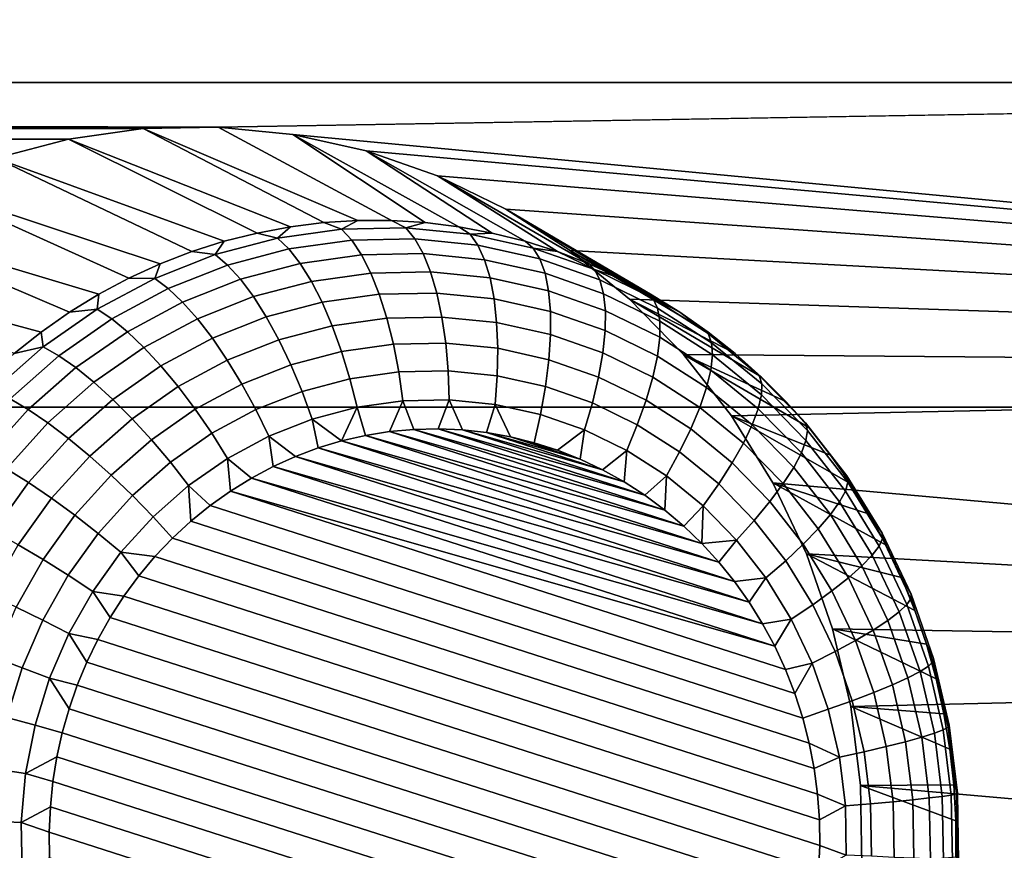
# Model space of a CAD drawing. Header units: metres. Extents: x -22 to 239, y -22 to 22.
# Tile 266 of 325: x 230.71 to 232.11, y -2.74 to -1.56. Entities that reach past the tile are written whole.
import ezdxf

# ---------------------------------------------------------------- set-up
doc = ezdxf.new("R2010")
doc.units = ezdxf.units.M
doc.layers.add('solid_10_151_033_XXX', color=7, linetype='CONTINUOUS')

msp = doc.modelspace()

# ---------------------------------------------------------------- linework, layer by layer
at = {"layer": 'solid_10_151_033_XXX'}
for points in [[(226.480881, -1.05575, 230.46579), (226.400345, -2.108289, 230.436478), (238.542007, -2.108287, 197.07753), (238.622543, -1.055749, 197.106842)], [(234.760025, -1.236431, 192.295547), (234.720657, -1.648203, 192.281219), (208.119156, -1.648207, 182.599075), (208.079788, -1.236435, 182.584747)], [(230.994049, -1.711634, 190.92485), (208.119156, -1.648207, 182.599075), (234.720657, -1.648203, 192.281219)], [(230.994049, -1.711634, 190.92485), (211.845764, -1.711634, 183.955444), (208.119156, -1.648207, 182.599075)], [(231.099991, -1.722207, 190.963409), (230.994049, -1.711634, 190.92485), (234.720657, -1.648203, 192.281219), (234.670013, -2.058937, 192.262787)], [(230.887863, -1.713746, 190.8862), (211.95195, -1.713746, 183.994095), (211.845764, -1.711634, 183.955444)], [(230.994049, -1.711634, 190.92485), (230.887863, -1.713746, 190.8862), (211.845764, -1.711634, 183.955444)], [(230.782318, -1.728531, 190.847794), (212.05748, -1.728531, 184.032501), (211.95195, -1.713746, 183.994095)], [(230.887863, -1.713746, 190.8862), (230.782318, -1.728531, 190.847794), (211.95195, -1.713746, 183.994095)], [(231.144104, -1.846879, 190.179108), (231.096512, -1.852797, 190.161789), (230.782318, -1.728531, 190.847794), (230.887863, -1.713746, 190.8862)], [(231.239822, -1.843915, 190.213943), (231.191925, -1.843915, 190.196503), (230.887863, -1.713746, 190.8862), (230.994049, -1.711634, 190.92485)], [(231.191925, -1.843915, 190.196503), (231.144104, -1.846879, 190.179108), (230.887863, -1.713746, 190.8862)], [(231.239822, -1.843915, 190.213943), (230.994049, -1.711634, 190.92485), (231.099991, -1.722207, 190.963409), (231.287643, -1.846879, 190.231354)], [(230.782318, -1.728531, 190.847794), (230.679214, -1.755741, 190.810257), (212.05748, -1.728531, 184.032501)], [(231.049347, -1.86165, 190.144608), (231.002731, -1.873406, 190.127655), (230.679214, -1.755741, 190.810257), (230.782318, -1.728531, 190.847794)], [(231.096512, -1.852797, 190.161789), (231.049347, -1.86165, 190.144608), (230.782318, -1.728531, 190.847794)], [(231.204041, -1.74531, 191.001282), (231.099991, -1.722207, 190.963409), (234.670013, -2.058937, 192.262787)], [(231.335236, -1.852797, 190.248672), (231.099991, -1.722207, 190.963409), (231.204041, -1.74531, 191.001282), (231.382401, -1.86165, 190.265839)], [(231.335236, -1.852797, 190.248672), (231.287643, -1.846879, 190.231354), (231.099991, -1.722207, 190.963409)], [(230.956833, -1.888027, 190.110947), (230.911819, -1.905463, 190.094559), (230.579468, -1.795124, 190.773956), (230.679214, -1.755741, 190.810257)], [(231.002731, -1.873406, 190.127655), (230.956833, -1.888027, 190.110947), (230.679214, -1.755741, 190.810257)], [(231.305008, -1.780667, 191.038025), (231.204041, -1.74531, 191.001282), (234.670013, -2.058937, 192.262787)], [(231.474915, -1.888027, 190.299515), (231.429016, -1.873406, 190.282806), (231.204041, -1.74531, 191.001282), (231.305008, -1.780667, 191.038025)], [(231.429016, -1.873406, 190.282806), (231.382401, -1.86165, 190.265839), (231.204041, -1.74531, 191.001282)], [(231.401733, -1.827884, 191.073242), (231.305008, -1.780667, 191.038025), (234.670013, -2.058937, 192.262787)], [(231.563919, -1.925654, 190.331909), (231.519928, -1.905463, 190.315887), (231.305008, -1.780667, 191.038025), (231.401733, -1.827884, 191.073242)], [(231.519928, -1.905463, 190.315887), (231.474915, -1.888027, 190.299515), (231.305008, -1.780667, 191.038025)], [(230.867828, -1.925654, 190.078552), (230.825027, -1.948534, 190.062973), (230.484573, -1.846108, 190.73941), (230.579468, -1.795124, 190.773956)], [(230.911819, -1.905463, 190.094559), (230.867828, -1.925654, 190.078552), (230.579468, -1.795124, 190.773956)], [(231.492691, -1.886213, 191.106339), (231.401733, -1.827884, 191.073242), (234.670013, -2.058937, 192.262787)], [(231.648209, -1.974023, 190.362579), (231.60672, -1.948534, 190.347488), (231.401733, -1.827884, 191.073242), (231.492691, -1.886213, 191.106339)], [(231.60672, -1.948534, 190.347488), (231.563919, -1.925654, 190.331909), (231.401733, -1.827884, 191.073242)], [(230.783539, -1.974023, 190.047867), (230.743515, -2.002036, 190.03331), (230.395615, -1.908083, 190.707047), (230.484573, -1.846108, 190.73941)], [(230.825027, -1.948534, 190.062973), (230.783539, -1.974023, 190.047867), (230.484573, -1.846108, 190.73941)], [(231.07843, -1.868771, 190.111984), (231.049347, -1.86165, 190.144608), (231.096512, -1.852797, 190.161789)], [(231.16893, -1.856091, 190.144928), (231.07843, -1.868771, 190.111984), (231.096512, -1.852797, 190.161789), (231.144104, -1.846879, 190.179108)], [(231.16893, -1.856091, 190.144928), (231.144104, -1.846879, 190.179108), (231.191925, -1.843915, 190.196503)], [(231.260208, -1.854275, 190.178146), (231.16893, -1.856091, 190.144928), (231.191925, -1.843915, 190.196503), (231.239822, -1.843915, 190.213943)], [(231.272934, -1.869961, 190.141449), (231.183319, -1.871745, 190.108826), (231.16893, -1.856091, 190.144928), (231.260208, -1.854275, 190.178146)], [(231.260208, -1.854275, 190.178146), (231.239822, -1.843915, 190.213943), (231.287643, -1.846879, 190.231354)], [(231.351089, -1.863345, 190.211227), (231.260208, -1.854275, 190.178146), (231.287643, -1.846879, 190.231354), (231.335236, -1.852797, 190.248672)], [(231.362167, -1.878866, 190.17392), (231.272934, -1.869961, 190.141449), (231.260208, -1.854275, 190.178146), (231.351089, -1.863345, 190.211227)], [(231.351089, -1.863345, 190.211227), (231.335236, -1.852797, 190.248672), (231.382401, -1.86165, 190.265839)], [(231.07843, -1.868771, 190.111984), (230.989822, -1.892155, 190.079742), (231.002731, -1.873406, 190.127655), (231.049347, -1.86165, 190.144608)], [(231.094452, -1.884195, 190.076477), (231.007462, -1.907154, 190.044815), (230.989822, -1.892155, 190.079742), (231.07843, -1.868771, 190.111984)], [(231.183319, -1.871745, 190.108826), (231.094452, -1.884195, 190.076477), (231.07843, -1.868771, 190.111984), (231.16893, -1.856091, 190.144928)], [(231.440445, -1.883186, 190.243744), (231.351089, -1.863345, 190.211227), (231.382401, -1.86165, 190.265839), (231.429016, -1.873406, 190.282806)], [(231.449921, -1.898349, 190.205856), (231.362167, -1.878866, 190.17392), (231.351089, -1.863345, 190.211227), (231.440445, -1.883186, 190.243744)], [(230.989822, -1.892155, 190.079742), (230.956833, -1.888027, 190.110947), (231.002731, -1.873406, 190.127655)], [(231.197205, -1.892642, 190.075272), (231.110519, -1.904785, 190.043716), (231.094452, -1.884195, 190.076477), (231.183319, -1.871745, 190.108826)], [(231.284607, -1.890902, 190.107086), (231.197205, -1.892642, 190.075272), (231.183319, -1.871745, 190.108826), (231.272934, -1.869961, 190.141449)], [(231.371643, -1.899588, 190.138763), (231.284607, -1.890902, 190.107086), (231.272934, -1.869961, 190.141449), (231.362167, -1.878866, 190.17392)], [(231.45723, -1.91859, 190.169907), (231.371643, -1.899588, 190.138763), (231.362167, -1.878866, 190.17392), (231.449921, -1.898349, 190.205856)], [(231.440445, -1.883186, 190.243744), (231.429016, -1.873406, 190.282806), (231.474915, -1.888027, 190.299515)], [(230.989822, -1.892155, 190.079742), (230.904251, -1.925948, 190.048584), (230.911819, -1.905463, 190.094559), (230.956833, -1.888027, 190.110947)], [(231.007462, -1.907154, 190.044815), (230.923431, -1.940335, 190.014236), (230.904251, -1.925948, 190.048584), (230.989822, -1.892155, 190.079742)], [(231.110519, -1.904785, 190.043716), (231.025665, -1.927179, 190.012833), (231.007462, -1.907154, 190.044815), (231.094452, -1.884195, 190.076477)], [(231.210297, -1.918374, 190.044922), (231.126328, -1.93014, 190.014343), (231.110519, -1.904785, 190.043716), (231.197205, -1.892642, 190.075272)], [(231.294983, -1.916689, 190.075745), (231.210297, -1.918374, 190.044922), (231.197205, -1.892642, 190.075272), (231.284607, -1.890902, 190.107086)], [(231.379318, -1.925105, 190.10643), (231.294983, -1.916689, 190.075745), (231.284607, -1.890902, 190.107086), (231.371643, -1.899588, 190.138763)], [(231.527161, -1.913551, 190.275314), (231.440445, -1.883186, 190.243744), (231.474915, -1.888027, 190.299515)], [(231.535049, -1.928163, 190.236847), (231.449921, -1.898349, 190.205856), (231.440445, -1.883186, 190.243744), (231.527161, -1.913551, 190.275314)], [(231.527161, -1.913551, 190.275314), (231.474915, -1.888027, 190.299515), (231.519928, -1.905463, 190.315887)], [(231.577148, -1.95517, 191.137085), (231.492691, -1.886213, 191.106339), (234.670013, -2.058937, 192.262787)], [(231.726654, -2.032479, 190.391144), (231.688232, -2.002036, 190.377151), (231.492691, -1.886213, 191.106339), (231.577148, -1.95517, 191.137085)], [(231.688232, -2.002036, 190.377151), (231.648209, -1.974023, 190.362579), (231.492691, -1.886213, 191.106339)], [(230.743515, -2.002036, 190.03331), (230.705093, -2.032479, 190.019318), (230.395615, -1.908083, 190.707047)], [(230.904251, -1.925948, 190.048584), (230.867828, -1.925654, 190.078552), (230.911819, -1.905463, 190.094559)], [(231.025665, -1.927179, 190.012833), (230.94371, -1.959542, 189.983002), (230.923431, -1.940335, 190.014236), (231.007462, -1.907154, 190.044815)], [(231.126328, -1.93014, 190.014343), (231.044113, -1.951838, 189.984421), (231.025665, -1.927179, 190.012833), (231.110519, -1.904785, 190.043716)], [(231.462234, -1.943516, 190.136612), (231.379318, -1.925105, 190.10643), (231.371643, -1.899588, 190.138763), (231.45723, -1.91859, 190.169907)], [(231.540268, -1.94767, 190.200134), (231.45723, -1.91859, 190.169907), (231.449921, -1.898349, 190.205856), (231.535049, -1.928163, 190.236847)], [(231.527161, -1.913551, 190.275314), (231.519928, -1.905463, 190.315887), (231.563919, -1.925654, 190.331909)], [(231.222366, -1.948442, 190.018356), (231.141541, -1.959766, 189.988937), (231.126328, -1.93014, 190.014343), (231.210297, -1.918374, 190.044922)], [(231.303879, -1.946819, 190.048019), (231.222366, -1.948442, 190.018356), (231.210297, -1.918374, 190.044922), (231.294983, -1.916689, 190.075745)], [(231.38504, -1.954919, 190.07756), (231.303879, -1.946819, 190.048019), (231.294983, -1.916689, 190.075745), (231.379318, -1.925105, 190.10643)], [(231.542694, -1.971691, 190.165894), (231.462234, -1.943516, 190.136612), (231.45723, -1.91859, 190.169907), (231.540268, -1.94767, 190.200134)], [(231.610123, -1.954055, 190.305511), (231.527161, -1.913551, 190.275314), (231.563919, -1.925654, 190.331909)], [(231.616516, -1.967934, 190.266495), (231.535049, -1.928163, 190.236847), (231.527161, -1.913551, 190.275314), (231.610123, -1.954055, 190.305511)], [(230.904251, -1.925948, 190.048584), (230.822754, -1.969726, 190.018921), (230.825027, -1.948534, 190.062973), (230.867828, -1.925654, 190.078552)], [(230.923431, -1.940335, 190.014236), (230.843414, -1.98332, 189.985107), (230.822754, -1.969726, 190.018921), (230.904251, -1.925948, 190.048584)], [(231.044113, -1.951838, 189.984421), (230.964691, -1.983194, 189.955521), (230.94371, -1.959542, 189.983002), (231.025665, -1.927179, 190.012833)], [(231.141541, -1.959766, 189.988937), (231.062408, -1.980649, 189.960129), (231.044113, -1.951838, 189.984421), (231.126328, -1.93014, 190.014343)], [(231.464859, -1.97264, 190.106613), (231.38504, -1.954919, 190.07756), (231.379318, -1.925105, 190.10643), (231.462234, -1.943516, 190.136612)], [(231.619736, -1.986461, 190.229065), (231.540268, -1.94767, 190.200134), (231.535049, -1.928163, 190.236847), (231.616516, -1.967934, 190.266495)], [(231.610123, -1.954055, 190.305511), (231.563919, -1.925654, 190.331909), (231.60672, -1.948534, 190.347488)], [(230.822754, -1.969726, 190.018921), (230.783539, -1.974023, 190.047867), (230.825027, -1.948534, 190.062973)], [(230.94371, -1.959542, 189.983002), (230.865662, -2.001468, 189.954605), (230.843414, -1.98332, 189.985107), (230.923431, -1.940335, 190.014236)], [(231.062408, -1.980649, 189.960129), (230.985977, -2.01083, 189.932312), (230.964691, -1.983194, 189.955521), (231.044113, -1.951838, 189.984421)], [(231.23317, -1.982257, 189.996094), (231.155884, -1.993084, 189.967972), (231.141541, -1.959766, 189.988937), (231.222366, -1.948442, 190.018356)], [(231.311096, -1.980705, 190.02446), (231.23317, -1.982257, 189.996094), (231.222366, -1.948442, 190.018356), (231.303879, -1.946819, 190.048019)], [(231.388718, -1.98845, 190.052719), (231.311096, -1.980705, 190.02446), (231.303879, -1.946819, 190.048019), (231.38504, -1.954919, 190.07756)], [(231.542297, -1.999758, 190.134796), (231.464859, -1.97264, 190.106613), (231.462234, -1.943516, 190.136612), (231.542694, -1.971691, 190.165894)], [(231.61969, -2.009275, 190.193924), (231.542694, -1.971691, 190.165894), (231.540268, -1.94767, 190.200134), (231.619736, -1.986461, 190.229065)], [(231.610123, -1.954055, 190.305511), (231.60672, -1.948534, 190.347488), (231.648209, -1.974023, 190.362579)], [(230.964691, -1.983194, 189.955521), (230.889084, -2.023816, 189.927994), (230.865662, -2.001468, 189.954605), (230.94371, -1.959542, 189.983002)], [(231.155884, -1.993084, 189.967972), (231.080215, -2.013053, 189.94043), (231.062408, -1.980649, 189.960129), (231.141541, -1.959766, 189.988937)], [(231.465027, -2.005394, 190.08049), (231.388718, -1.98845, 190.052719), (231.38504, -1.954919, 190.07756), (231.464859, -1.97264, 190.106613)], [(231.653656, -2.033599, 191.164932), (231.577148, -1.95517, 191.137085), (234.670013, -2.058937, 192.262787)], [(231.798203, -2.100231, 190.417175), (231.763351, -2.065248, 190.404495), (231.577148, -1.95517, 191.137085), (231.653656, -2.033599, 191.164932)], [(231.763351, -2.065248, 190.404495), (231.726654, -2.032479, 190.391144), (231.577148, -1.95517, 191.137085)], [(231.688324, -2.004192, 190.333969), (231.610123, -1.954055, 190.305511), (231.648209, -1.974023, 190.362579)], [(231.693298, -2.017161, 190.294434), (231.616516, -1.967934, 190.266495), (231.610123, -1.954055, 190.305511), (231.688324, -2.004192, 190.333969)], [(230.822754, -1.969726, 190.018921), (230.746384, -2.022938, 189.991135), (230.743515, -2.002036, 190.03331), (230.783539, -1.974023, 190.047867)], [(230.843414, -1.98332, 189.985107), (230.768433, -2.035568, 189.957809), (230.746384, -2.022938, 189.991135), (230.822754, -1.969726, 190.018921)], [(231.080215, -2.013053, 189.94043), (231.007126, -2.04191, 189.913834), (230.985977, -2.01083, 189.932312), (231.062408, -1.980649, 189.960129)], [(231.316513, -2.017686, 190.005539), (231.242477, -2.01916, 189.978592), (231.23317, -1.982257, 189.996094), (231.311096, -1.980705, 190.02446)], [(231.390244, -2.025044, 190.032364), (231.316513, -2.017686, 190.005539), (231.311096, -1.980705, 190.02446), (231.388718, -1.98845, 190.052719)], [(231.539062, -2.031324, 190.107437), (231.465027, -2.005394, 190.08049), (231.464859, -1.97264, 190.106613), (231.542297, -1.999758, 190.134796)], [(231.616394, -2.035933, 190.161758), (231.542297, -1.999758, 190.134796), (231.542694, -1.971691, 190.165894), (231.61969, -2.009275, 190.193924)], [(231.694611, -2.034475, 190.256317), (231.619736, -1.986461, 190.229065), (231.616516, -1.967934, 190.266495), (231.693298, -2.017161, 190.294434)], [(231.688324, -2.004192, 190.333969), (231.648209, -1.974023, 190.362579), (231.688232, -2.002036, 190.377151)], [(230.865662, -2.001468, 189.954605), (230.792526, -2.052429, 189.927979), (230.768433, -2.035568, 189.957809), (230.843414, -1.98332, 189.985107)], [(230.985977, -2.01083, 189.932312), (230.913193, -2.049928, 189.905823), (230.889084, -2.023816, 189.927994), (230.964691, -1.983194, 189.955521)], [(231.169052, -2.029446, 189.951859), (231.097183, -2.048415, 189.925705), (231.080215, -2.013053, 189.94043), (231.155884, -1.993084, 189.967972)], [(231.242477, -2.01916, 189.978592), (231.169052, -2.029446, 189.951859), (231.155884, -1.993084, 189.967972), (231.23317, -1.982257, 189.996094)], [(231.462738, -2.04114, 190.058762), (231.390244, -2.025044, 190.032364), (231.388718, -1.98845, 190.052719), (231.465027, -2.005394, 190.08049)], [(231.69223, -2.055797, 190.220322), (231.61969, -2.009275, 190.193924), (231.619736, -1.986461, 190.229065), (231.694611, -2.034475, 190.256317)], [(230.746384, -2.022938, 189.991135), (230.705093, -2.032479, 190.019318), (230.743515, -2.002036, 190.03331)], [(230.889084, -2.023816, 189.927994), (230.818222, -2.073192, 189.902206), (230.792526, -2.052429, 189.927979), (230.865662, -2.001468, 189.954605)], [(231.533081, -2.065772, 190.084351), (231.462738, -2.04114, 190.058762), (231.465027, -2.005394, 190.08049), (231.539062, -2.031324, 190.107437)], [(231.609924, -2.065913, 190.133224), (231.539062, -2.031324, 190.107437), (231.542297, -1.999758, 190.134796), (231.616394, -2.035933, 190.161758)], [(231.688324, -2.004192, 190.333969), (231.688232, -2.002036, 190.377151), (231.726654, -2.032479, 190.391144)], [(231.760742, -2.063329, 190.360321), (231.688324, -2.004192, 190.333969), (231.726654, -2.032479, 190.391144)], [(231.764404, -2.075227, 190.320328), (231.693298, -2.017161, 190.294434), (231.688324, -2.004192, 190.333969), (231.760742, -2.063329, 190.360321)], [(231.007126, -2.04191, 189.913834), (230.937546, -2.079295, 189.888504), (230.913193, -2.049928, 189.905823), (230.985977, -2.01083, 189.932312)], [(231.097183, -2.048415, 189.925705), (231.027756, -2.07583, 189.900436), (231.007126, -2.04191, 189.913834), (231.080215, -2.013053, 189.94043)], [(231.250137, -2.058432, 189.966156), (231.180832, -2.068141, 189.940933), (231.169052, -2.029446, 189.951859), (231.242477, -2.01916, 189.978592)], [(231.320023, -2.057041, 189.991608), (231.250137, -2.058432, 189.966156), (231.242477, -2.01916, 189.978592), (231.316513, -2.017686, 190.005539)], [(231.389618, -2.063986, 190.016937), (231.320023, -2.057041, 189.991608), (231.316513, -2.017686, 190.005539), (231.390244, -2.025044, 190.032364)], [(231.686218, -2.080709, 190.18718), (231.616394, -2.035933, 190.161758), (231.61969, -2.009275, 190.193924), (231.69223, -2.055797, 190.220322)], [(231.763962, -2.09111, 190.281555), (231.694611, -2.034475, 190.256317), (231.693298, -2.017161, 190.294434), (231.764404, -2.075227, 190.320328)], [(230.746384, -2.022938, 189.991135), (230.676086, -2.084916, 189.965546), (230.668396, -2.065248, 190.005966), (230.705093, -2.032479, 190.019318)], [(230.768433, -2.035568, 189.957809), (230.699402, -2.096423, 189.932693), (230.676086, -2.084916, 189.965546), (230.746384, -2.022938, 189.991135)], [(230.792526, -2.052429, 189.927979), (230.725204, -2.111784, 189.903473), (230.699402, -2.096423, 189.932693), (230.768433, -2.035568, 189.957809)], [(230.913193, -2.049928, 189.905823), (230.844986, -2.097451, 189.880997), (230.818222, -2.073192, 189.902206), (230.889084, -2.023816, 189.927994)], [(231.180832, -2.068141, 189.940933), (231.112976, -2.086048, 189.916245), (231.097183, -2.048415, 189.925705), (231.169052, -2.029446, 189.951859)], [(231.458054, -2.07918, 190.04184), (231.389618, -2.063986, 190.016937), (231.390244, -2.025044, 190.032364), (231.462738, -2.04114, 190.058762)], [(231.600388, -2.098631, 190.108856), (231.533081, -2.065772, 190.084351), (231.539062, -2.031324, 190.107437), (231.609924, -2.065913, 190.133224)], [(231.676697, -2.108727, 190.157532), (231.609924, -2.065913, 190.133224), (231.616394, -2.035933, 190.161758), (231.686218, -2.080709, 190.18718)], [(231.721527, -2.120775, 191.189636), (231.653656, -2.033599, 191.164932), (234.670013, -2.058937, 192.262787)], [(231.861862, -2.176364, 190.440353), (231.83107, -2.137312, 190.429138), (231.653656, -2.033599, 191.164932), (231.721527, -2.120775, 191.189636)], [(231.83107, -2.137312, 190.429138), (231.798203, -2.100231, 190.417175), (231.653656, -2.033599, 191.164932)], [(231.75943, -2.11067, 190.244781), (231.69223, -2.055797, 190.220322), (231.694611, -2.034475, 190.256317), (231.763962, -2.09111, 190.281555)], [(231.760742, -2.063329, 190.360321), (231.726654, -2.032479, 190.391144), (231.763351, -2.065248, 190.404495)], [(230.937546, -2.079295, 189.888504), (230.87233, -2.124735, 189.864761), (230.844986, -2.097451, 189.880997), (230.913193, -2.049928, 189.905823)], [(231.027756, -2.07583, 189.900436), (230.961655, -2.111343, 189.876373), (230.937546, -2.079295, 189.888504), (231.007126, -2.04191, 189.913834)], [(231.112976, -2.086048, 189.916245), (231.04744, -2.111926, 189.892395), (231.027756, -2.07583, 189.900436), (231.097183, -2.048415, 189.925705)], [(231.524445, -2.102432, 190.06601), (231.458054, -2.07918, 190.04184), (231.462738, -2.04114, 190.058762), (231.533081, -2.065772, 190.084351)], [(230.818222, -2.073192, 189.902206), (230.752991, -2.1307, 189.878464), (230.725204, -2.111784, 189.903473), (230.792526, -2.052429, 189.927979)], [(231.255981, -2.099306, 189.959061), (231.190948, -2.108416, 189.935394), (231.180832, -2.068141, 189.940933), (231.250137, -2.058432, 189.966156)], [(231.321548, -2.098001, 189.982925), (231.255981, -2.099306, 189.959061), (231.250137, -2.058432, 189.966156), (231.320023, -2.057041, 189.991608)], [(231.386841, -2.104517, 190.006699), (231.321548, -2.098001, 189.982925), (231.320023, -2.057041, 189.991608), (231.389618, -2.063986, 190.016937)], [(231.45105, -2.118773, 190.03006), (231.386841, -2.104517, 190.006699), (231.389618, -2.063986, 190.016937), (231.458054, -2.07918, 190.04184)], [(231.7509, -2.133524, 190.210724), (231.686218, -2.080709, 190.18718), (231.69223, -2.055797, 190.220322), (231.75943, -2.11067, 190.244781)], [(231.77977, -2.215428, 191.210831), (231.721527, -2.120775, 191.189636), (234.670013, -2.058937, 192.262787), (234.608124, -2.468257, 192.240265)], [(231.826477, -2.130723, 190.384247), (231.760742, -2.063329, 190.360321), (231.763351, -2.065248, 190.404495), (231.798203, -2.100231, 190.417175)], [(231.828949, -2.1414, 190.343811), (231.764404, -2.075227, 190.320328), (231.760742, -2.063329, 190.360321), (231.826477, -2.130723, 190.384247)], [(230.844986, -2.097451, 189.880997), (230.782211, -2.152803, 189.858154), (230.752991, -2.1307, 189.878464), (230.818222, -2.073192, 189.902206)], [(231.04744, -2.111926, 189.892395), (230.985046, -2.145449, 189.869675), (230.961655, -2.111343, 189.876373), (231.027756, -2.07583, 189.900436)], [(231.190948, -2.108416, 189.935394), (231.127304, -2.125216, 189.912231), (231.112976, -2.086048, 189.916245), (231.180832, -2.068141, 189.940933)], [(231.587982, -2.133449, 190.089127), (231.524445, -2.102432, 190.06601), (231.533081, -2.065772, 190.084351), (231.600388, -2.098631, 190.108856)], [(231.663818, -2.139303, 190.131943), (231.600388, -2.098631, 190.108856), (231.609924, -2.065913, 190.133224), (231.676697, -2.108727, 190.157532)], [(231.82692, -2.155653, 190.304474), (231.763962, -2.09111, 190.281555), (231.764404, -2.075227, 190.320328), (231.828949, -2.1414, 190.343811)], [(230.961655, -2.111343, 189.876373), (230.899689, -2.154511, 189.853821), (230.87233, -2.124735, 189.864761), (230.937546, -2.079295, 189.888504)], [(231.127304, -2.125216, 189.912231), (231.065811, -2.149495, 189.889847), (231.04744, -2.111926, 189.892395), (231.112976, -2.086048, 189.916245)], [(231.513336, -2.140588, 190.052734), (231.45105, -2.118773, 190.03006), (231.458054, -2.07918, 190.04184), (231.524445, -2.102432, 190.06601)], [(231.738541, -2.159226, 190.180038), (231.676697, -2.108727, 190.157532), (231.686218, -2.080709, 190.18718), (231.7509, -2.133524, 190.210724)], [(231.820435, -2.173205, 190.266983), (231.75943, -2.11067, 190.244781), (231.763962, -2.09111, 190.281555), (231.82692, -2.155653, 190.304474)], [(230.725204, -2.111784, 189.903473), (230.664566, -2.178787, 189.881409), (230.637222, -2.165118, 189.910065), (230.699402, -2.096423, 189.932693)], [(230.87233, -2.124735, 189.864761), (230.812302, -2.177661, 189.842911), (230.782211, -2.152803, 189.858154), (230.844986, -2.097451, 189.880997)], [(231.190948, -2.108416, 189.935394), (231.255981, -2.099306, 189.959061), (231.236893, -2.142963, 189.949066), (231.202805, -2.148398, 189.936646)], [(231.255981, -2.099306, 189.959061), (231.271255, -2.139831, 189.961563), (231.236893, -2.142963, 189.949066)], [(231.255981, -2.099306, 189.959061), (231.321548, -2.098001, 189.982925), (231.305725, -2.139012, 189.974106), (231.271255, -2.139831, 189.961563)], [(231.321548, -2.098001, 189.982925), (231.340179, -2.14051, 189.986649), (231.305725, -2.139012, 189.974106)], [(231.321548, -2.098001, 189.982925), (231.386841, -2.104517, 190.006699), (231.374451, -2.144319, 189.99913), (231.340179, -2.14051, 189.986649)], [(231.386841, -2.104517, 190.006699), (231.408417, -2.150416, 190.01149), (231.374451, -2.144319, 189.99913)], [(231.386841, -2.104517, 190.006699), (231.45105, -2.118773, 190.03006), (231.441956, -2.158781, 190.023697), (231.408417, -2.150416, 190.01149)], [(231.572952, -2.169688, 190.074432), (231.513336, -2.140588, 190.052734), (231.524445, -2.102432, 190.06601), (231.587982, -2.133449, 190.089127)], [(231.647858, -2.171842, 190.110916), (231.587982, -2.133449, 190.089127), (231.600388, -2.098631, 190.108856), (231.663818, -2.139303, 190.131943)], [(231.826477, -2.130723, 190.384247), (231.798203, -2.100231, 190.417175), (231.83107, -2.137312, 190.429138)], [(226.400345, -2.108289, 230.436478), (226.266357, -3.15476, 230.387711), (238.408035, -3.154758, 197.028763), (238.542007, -2.108287, 197.07753)], [(230.752991, -2.1307, 189.878464), (230.694229, -2.195619, 189.857086), (230.664566, -2.178787, 189.881409), (230.725204, -2.111784, 189.903473)], [(230.985046, -2.145449, 189.869675), (230.926559, -2.186198, 189.848389), (230.899689, -2.154511, 189.853821), (230.961655, -2.111343, 189.876373)], [(231.065811, -2.149495, 189.889847), (231.007263, -2.180947, 189.868546), (230.985046, -2.145449, 189.869675), (231.04744, -2.111926, 189.892395)], [(231.190948, -2.108416, 189.935394), (231.169144, -2.156099, 189.924408), (231.127304, -2.125216, 189.912231)], [(231.190948, -2.108416, 189.935394), (231.202805, -2.148398, 189.936646), (231.169144, -2.156099, 189.924408)], [(231.45105, -2.118773, 190.03006), (231.513336, -2.140588, 190.052734), (231.47493, -2.169382, 190.035706), (231.441956, -2.158781, 190.023697)], [(231.722565, -2.187276, 190.15332), (231.663818, -2.139303, 190.131943), (231.676697, -2.108727, 190.157532), (231.738541, -2.159226, 190.180038)], [(231.809616, -2.193713, 190.232086), (231.7509, -2.133524, 190.210724), (231.75943, -2.11067, 190.244781), (231.820435, -2.173205, 190.266983)], [(230.782211, -2.152803, 189.858154), (230.725647, -2.215286, 189.837555), (230.694229, -2.195619, 189.857086), (230.752991, -2.1307, 189.878464)], [(230.899689, -2.154511, 189.853821), (230.842667, -2.204788, 189.833069), (230.812302, -2.177661, 189.842911), (230.87233, -2.124735, 189.864761)], [(231.065811, -2.149495, 189.889847), (231.127304, -2.125216, 189.912231), (231.136032, -2.166033, 189.912354), (231.103592, -2.178163, 189.900543)], [(231.127304, -2.125216, 189.912231), (231.169144, -2.156099, 189.924408), (231.136032, -2.166033, 189.912354)], [(231.62912, -2.205709, 190.094879), (231.572952, -2.169688, 190.074432), (231.587982, -2.133449, 190.089127), (231.647858, -2.171842, 190.110916)], [(231.916794, -2.259847, 190.460342), (231.890472, -2.217255, 190.45076), (231.721527, -2.120775, 191.189636), (231.77977, -2.215428, 191.210831)], [(231.890472, -2.217255, 190.45076), (231.861862, -2.176364, 190.440353), (231.721527, -2.120775, 191.189636)], [(231.794678, -2.216778, 190.20047), (231.738541, -2.159226, 190.180038), (231.7509, -2.133524, 190.210724), (231.809616, -2.193713, 190.232086)], [(231.88472, -2.205527, 190.405457), (231.826477, -2.130723, 190.384247), (231.83107, -2.137312, 190.429138), (231.861862, -2.176364, 190.440353)], [(231.886139, -2.214848, 190.364624), (231.828949, -2.1414, 190.343811), (231.826477, -2.130723, 190.384247), (231.88472, -2.205527, 190.405457)], [(231.007263, -2.180947, 189.868546), (230.952393, -2.219177, 189.848572), (230.926559, -2.186198, 189.848389), (230.985046, -2.145449, 189.869675)], [(231.202805, -2.148398, 189.936646), (231.236893, -2.142963, 189.949066), (231.653946, -2.277041, 190.100861)], [(231.236893, -2.142963, 189.949066), (231.271255, -2.139831, 189.961563), (231.626968, -2.25419, 190.091034)], [(231.236893, -2.142963, 189.949066), (231.626968, -2.25419, 190.091034), (231.653946, -2.277041, 190.100861)], [(231.271255, -2.139831, 189.961563), (231.305725, -2.139012, 189.974106), (231.598694, -2.233198, 190.08075)], [(231.271255, -2.139831, 189.961563), (231.598694, -2.233198, 190.08075), (231.626968, -2.25419, 190.091034)], [(231.305725, -2.139012, 189.974106), (231.569229, -2.214149, 190.070023), (231.598694, -2.233198, 190.08075)], [(231.305725, -2.139012, 189.974106), (231.340179, -2.14051, 189.986649), (231.569229, -2.214149, 190.070023)], [(231.340179, -2.14051, 189.986649), (231.538681, -2.197112, 190.058899), (231.569229, -2.214149, 190.070023)], [(231.340179, -2.14051, 189.986649), (231.374451, -2.144319, 189.99913), (231.538681, -2.197112, 190.058899)], [(231.374451, -2.144319, 189.99913), (231.507202, -2.182172, 190.04744), (231.538681, -2.197112, 190.058899)], [(231.374451, -2.144319, 189.99913), (231.408417, -2.150416, 190.01149), (231.507202, -2.182172, 190.04744)], [(231.513336, -2.140588, 190.052734), (231.507202, -2.182172, 190.04744), (231.47493, -2.169382, 190.035706)], [(231.513336, -2.140588, 190.052734), (231.572952, -2.169688, 190.074432), (231.538681, -2.197112, 190.058899), (231.507202, -2.182172, 190.04744)], [(231.703323, -2.217127, 190.131104), (231.647858, -2.171842, 190.110916), (231.663818, -2.139303, 190.131943), (231.722565, -2.187276, 190.15332)], [(231.882706, -2.227292, 190.324768), (231.82692, -2.155653, 190.304474), (231.828949, -2.1414, 190.343811), (231.886139, -2.214848, 190.364624)], [(230.812302, -2.177661, 189.842911), (230.758224, -2.237406, 189.823227), (230.725647, -2.215286, 189.837555), (230.782211, -2.152803, 189.858154)], [(230.926559, -2.186198, 189.848389), (230.872726, -2.233658, 189.828796), (230.842667, -2.204788, 189.833069), (230.899689, -2.154511, 189.853821)], [(231.007263, -2.180947, 189.868546), (231.065811, -2.149495, 189.889847), (231.071945, -2.192432, 189.889023), (231.041199, -2.2088, 189.877838)], [(231.065811, -2.149495, 189.889847), (231.103592, -2.178163, 189.900543), (231.071945, -2.192432, 189.889023)], [(231.136032, -2.166033, 189.912354), (231.169144, -2.156099, 189.924408), (231.703476, -2.327839, 190.118881)], [(231.169144, -2.156099, 189.924408), (231.202805, -2.148398, 189.936646), (231.679474, -2.301618, 190.110153)], [(231.169144, -2.156099, 189.924408), (231.679474, -2.301618, 190.110153), (231.703476, -2.327839, 190.118881)], [(231.202805, -2.148398, 189.936646), (231.653946, -2.277041, 190.100861), (231.679474, -2.301618, 190.110153)], [(231.408417, -2.150416, 190.01149), (231.47493, -2.169382, 190.035706), (231.507202, -2.182172, 190.04744)], [(231.408417, -2.150416, 190.01149), (231.441956, -2.158781, 190.023697), (231.47493, -2.169382, 190.035706)], [(231.775894, -2.241949, 190.172729), (231.722565, -2.187276, 190.15332), (231.738541, -2.159226, 190.180038), (231.794678, -2.216778, 190.20047)], [(231.874481, -2.242615, 190.286652), (231.820435, -2.173205, 190.266983), (231.82692, -2.155653, 190.304474), (231.882706, -2.227292, 190.324768)], [(231.103592, -2.178163, 189.900543), (231.136032, -2.166033, 189.912354), (231.725876, -2.355607, 190.127045)], [(231.136032, -2.166033, 189.912354), (231.703476, -2.327839, 190.118881), (231.725876, -2.355607, 190.127045)], [(231.572952, -2.169688, 190.074432), (231.569229, -2.214149, 190.070023), (231.538681, -2.197112, 190.058899)], [(231.572952, -2.169688, 190.074432), (231.62912, -2.205709, 190.094879), (231.598694, -2.233198, 190.08075), (231.569229, -2.214149, 190.070023)], [(231.681152, -2.248196, 190.113815), (231.62912, -2.205709, 190.094879), (231.647858, -2.171842, 190.110916), (231.703323, -2.217127, 190.131104)], [(231.861633, -2.26052, 190.251022), (231.809616, -2.193713, 190.232086), (231.820435, -2.173205, 190.266983), (231.874481, -2.242615, 190.286652)], [(230.842667, -2.204788, 189.833069), (230.79129, -2.261544, 189.814377), (230.758224, -2.237406, 189.823227), (230.812302, -2.177661, 189.842911)], [(230.952393, -2.219177, 189.848572), (230.901901, -2.263705, 189.830185), (230.872726, -2.233658, 189.828796), (230.926559, -2.186198, 189.848389)], [(230.952393, -2.219177, 189.848572), (231.007263, -2.180947, 189.868546), (231.011429, -2.227223, 189.867004), (230.982788, -2.247637, 189.856567)], [(231.007263, -2.180947, 189.868546), (231.041199, -2.2088, 189.877838), (231.011429, -2.227223, 189.867004)], [(231.071945, -2.192432, 189.889023), (231.103592, -2.178163, 189.900543), (231.746582, -2.3848, 190.134567)], [(231.103592, -2.178163, 189.900543), (231.725876, -2.355607, 190.127045), (231.746582, -2.3848, 190.134567)], [(231.753662, -2.268735, 190.149429), (231.703323, -2.217127, 190.131104), (231.722565, -2.187276, 190.15332), (231.775894, -2.241949, 190.172729)], [(231.88472, -2.205527, 190.405457), (231.861862, -2.176364, 190.440353), (231.890472, -2.217255, 190.45076)], [(230.725647, -2.215286, 189.837555), (230.676025, -2.284116, 189.819504), (230.64267, -2.267131, 189.838318), (230.694229, -2.195619, 189.857086)], [(231.041199, -2.2088, 189.877838), (231.071945, -2.192432, 189.889023), (231.765518, -2.415337, 190.141464)], [(231.071945, -2.192432, 189.889023), (231.746582, -2.3848, 190.134567), (231.765518, -2.415337, 190.141464)], [(231.844406, -2.280656, 190.218567), (231.794678, -2.216778, 190.20047), (231.809616, -2.193713, 190.232086), (231.861633, -2.26052, 190.251022)], [(230.758224, -2.237406, 189.823227), (230.71077, -2.303218, 189.805954), (230.676025, -2.284116, 189.819504), (230.725647, -2.215286, 189.837555)], [(230.872726, -2.233658, 189.828796), (230.824234, -2.287233, 189.811142), (230.79129, -2.261544, 189.814377), (230.842667, -2.204788, 189.833069)], [(231.011429, -2.227223, 189.867004), (231.041199, -2.2088, 189.877838), (231.782639, -2.44713, 190.14769)], [(231.041199, -2.2088, 189.877838), (231.765518, -2.415337, 190.141464), (231.782639, -2.44713, 190.14769)], [(231.62912, -2.205709, 190.094879), (231.626968, -2.25419, 190.091034), (231.598694, -2.233198, 190.08075)], [(231.62912, -2.205709, 190.094879), (231.681152, -2.248196, 190.113815), (231.653946, -2.277041, 190.100861), (231.626968, -2.25419, 190.091034)], [(231.728394, -2.296615, 190.131012), (231.681152, -2.248196, 190.113815), (231.703323, -2.217127, 190.131104), (231.753662, -2.268735, 190.149429)], [(231.823151, -2.302631, 190.189926), (231.775894, -2.241949, 190.172729), (231.794678, -2.216778, 190.20047), (231.844406, -2.280656, 190.218567)], [(231.827682, -2.316427, 191.228271), (231.77977, -2.215428, 191.210831), (234.608124, -2.468257, 192.240265)], [(231.96225, -2.349553, 190.476883), (231.94075, -2.303997, 190.469055), (231.77977, -2.215428, 191.210831), (231.827682, -2.316427, 191.228271)], [(231.94075, -2.303997, 190.469055), (231.916794, -2.259847, 190.460342), (231.77977, -2.215428, 191.210831)], [(231.930588, -2.305125, 190.342209), (231.882706, -2.227292, 190.324768), (231.886139, -2.214848, 190.364624), (231.935242, -2.294648, 190.382492)], [(231.934723, -2.286799, 190.423645), (231.88472, -2.205527, 190.405457), (231.890472, -2.217255, 190.45076), (231.916794, -2.259847, 190.460342)], [(231.935242, -2.294648, 190.382492), (231.886139, -2.214848, 190.364624), (231.88472, -2.205527, 190.405457), (231.934723, -2.286799, 190.423645)], [(230.952393, -2.219177, 189.848572), (230.955368, -2.269968, 189.846588), (230.929276, -2.294145, 189.837097), (230.901901, -2.263705, 189.830185)], [(230.952393, -2.219177, 189.848572), (230.982788, -2.247637, 189.856567), (230.955368, -2.269968, 189.846588)], [(231.011429, -2.227223, 189.867004), (231.797852, -2.480052, 190.153244), (231.811111, -2.513982, 190.158066), (230.982788, -2.247637, 189.856567)], [(231.011429, -2.227223, 189.867004), (231.782639, -2.44713, 190.14769), (231.797852, -2.480052, 190.153244)], [(231.920883, -2.318028, 190.303543), (231.874481, -2.242615, 190.286652), (231.882706, -2.227292, 190.324768), (231.930588, -2.305125, 190.342209)], [(230.79129, -2.261544, 189.814377), (230.746216, -2.324065, 189.797958), (230.71077, -2.303218, 189.805954), (230.758224, -2.237406, 189.823227)], [(230.901901, -2.263705, 189.830185), (230.8564, -2.31397, 189.813629), (230.824234, -2.287233, 189.811142), (230.872726, -2.233658, 189.828796)], [(231.798264, -2.326017, 190.165665), (231.753662, -2.268735, 190.149429), (231.775894, -2.241949, 190.172729), (231.823151, -2.302631, 190.189926)], [(231.906296, -2.333104, 190.267273), (231.861633, -2.26052, 190.251022), (231.874481, -2.242615, 190.286652), (231.920883, -2.318028, 190.303543)], [(230.982788, -2.247637, 189.856567), (231.811111, -2.513982, 190.158066), (231.822342, -2.548801, 190.162155), (230.955368, -2.269968, 189.846588)], [(231.681152, -2.248196, 190.113815), (231.679474, -2.301618, 190.110153), (231.653946, -2.277041, 190.100861)], [(231.728394, -2.296615, 190.131012), (231.679474, -2.301618, 190.110153), (231.681152, -2.248196, 190.113815)], [(230.824234, -2.287233, 189.811142), (230.781677, -2.34625, 189.795654), (230.746216, -2.324065, 189.797958), (230.79129, -2.261544, 189.814377)], [(230.8564, -2.31397, 189.813629), (230.901901, -2.263705, 189.830185), (230.929276, -2.294145, 189.837097), (230.904694, -2.320012, 189.828156)], [(230.955368, -2.269968, 189.846588), (231.822342, -2.548801, 190.162155), (231.831482, -2.58428, 190.165466), (230.929276, -2.294145, 189.837097)], [(231.770233, -2.350358, 190.14624), (231.728394, -2.296615, 190.131012), (231.753662, -2.268735, 190.149429), (231.798264, -2.326017, 190.165665)], [(231.887115, -2.350059, 190.234116), (231.844406, -2.280656, 190.218567), (231.861633, -2.26052, 190.251022), (231.906296, -2.333104, 190.267273)], [(231.934723, -2.286799, 190.423645), (231.916794, -2.259847, 190.460342), (231.94075, -2.303997, 190.469055)], [(230.8564, -2.31397, 189.813629), (230.816467, -2.36934, 189.799103), (230.781677, -2.34625, 189.795654), (230.824234, -2.287233, 189.811142)], [(231.863708, -2.368562, 190.204697), (231.823151, -2.302631, 190.189926), (231.844406, -2.280656, 190.218567), (231.887115, -2.350059, 190.234116)], [(231.975861, -2.373519, 190.438629), (231.934723, -2.286799, 190.423645), (231.94075, -2.303997, 190.469055), (231.96225, -2.349553, 190.476883)], [(231.975632, -2.379796, 190.397202), (231.935242, -2.294648, 190.382492), (231.934723, -2.286799, 190.423645), (231.975861, -2.373519, 190.438629)], [(230.929276, -2.294145, 189.837097), (231.831482, -2.58428, 190.165466), (231.83847, -2.620245, 190.168015), (230.904694, -2.320012, 189.828156)], [(231.728394, -2.296615, 190.131012), (231.703476, -2.327839, 190.118881), (231.679474, -2.301618, 190.110153)], [(231.728394, -2.296615, 190.131012), (231.770233, -2.350358, 190.14624), (231.725876, -2.355607, 190.127045), (231.703476, -2.327839, 190.118881)], [(231.969986, -2.388176, 190.356537), (231.930588, -2.305125, 190.342209), (231.935242, -2.294648, 190.382492), (231.975632, -2.379796, 190.397202)], [(230.746216, -2.324065, 189.797958), (230.707993, -2.391564, 189.784058), (230.670532, -2.374271, 189.791321), (230.71077, -2.303218, 189.805954)], [(230.816467, -2.36934, 189.799103), (230.8564, -2.31397, 189.813629), (230.881744, -2.347437, 189.819794), (230.860504, -2.3763, 189.812057)], [(230.8564, -2.31397, 189.813629), (230.904694, -2.320012, 189.828156), (230.881744, -2.347437, 189.819794)], [(231.836548, -2.388253, 190.179596), (231.798264, -2.326017, 190.165665), (231.823151, -2.302631, 190.189926), (231.863708, -2.368562, 190.204697)], [(231.959045, -2.398495, 190.317444), (231.920883, -2.318028, 190.303543), (231.930588, -2.305125, 190.342209), (231.969986, -2.388176, 190.356537)], [(230.781677, -2.34625, 189.795654), (230.745605, -2.409966, 189.782532), (230.707993, -2.391564, 189.784058), (230.746216, -2.324065, 189.797958)], [(230.904694, -2.320012, 189.828156), (231.83847, -2.620245, 190.168015), (231.843307, -2.656545, 190.169785), (230.881744, -2.347437, 189.819794)], [(231.806152, -2.408748, 190.159317), (231.770233, -2.350358, 190.14624), (231.798264, -2.326017, 190.165665), (231.836548, -2.388253, 190.179596)], [(231.864685, -2.422566, 191.24173), (231.827682, -2.316427, 191.228271), (234.608124, -2.468257, 192.240265)], [(231.997604, -2.444267, 190.489761), (231.981216, -2.396363, 190.483795), (231.827682, -2.316427, 191.228271), (231.864685, -2.422566, 191.24173)], [(231.981216, -2.396363, 190.483795), (231.96225, -2.349553, 190.476883), (231.827682, -2.316427, 191.228271)], [(231.943024, -2.410553, 190.280655), (231.906296, -2.333104, 190.267273), (231.920883, -2.318028, 190.303543), (231.959045, -2.398495, 190.317444)], [(231.922241, -2.424113, 190.246902), (231.887115, -2.350059, 190.234116), (231.906296, -2.333104, 190.267273), (231.943024, -2.410553, 190.280655)], [(230.816467, -2.36934, 189.799103), (230.782623, -2.429119, 189.786774), (230.745605, -2.409966, 189.782532), (230.781677, -2.34625, 189.795654)], [(230.881744, -2.347437, 189.819794), (231.843307, -2.656545, 190.169785), (231.845978, -2.69294, 190.170746), (230.860504, -2.3763, 189.812057)], [(231.770233, -2.350358, 190.14624), (231.746582, -2.3848, 190.134567), (231.725876, -2.355607, 190.127045)], [(231.770233, -2.350358, 190.14624), (231.806152, -2.408748, 190.159317), (231.765518, -2.415337, 190.141464), (231.746582, -2.3848, 190.134567)], [(231.897079, -2.438911, 190.216843), (231.863708, -2.368562, 190.204697), (231.887115, -2.350059, 190.234116), (231.922241, -2.424113, 190.246902)], [(231.975861, -2.373519, 190.438629), (231.96225, -2.349553, 190.476883), (231.981216, -2.396363, 190.483795)], [(230.782623, -2.429119, 189.786774), (230.816467, -2.36934, 189.799103), (230.84108, -2.406399, 189.804993), (230.823578, -2.437566, 189.79863)], [(230.816467, -2.36934, 189.799103), (230.860504, -2.3763, 189.812057), (230.84108, -2.406399, 189.804993)], [(231.868057, -2.45466, 190.191071), (231.836548, -2.388253, 190.179596), (231.863708, -2.368562, 190.204697), (231.897079, -2.438911, 190.216843)], [(230.860504, -2.3763, 189.812057), (231.845978, -2.69294, 190.170746), (231.846497, -2.729249, 190.170944), (230.84108, -2.406399, 189.804993)], [(232.000397, -2.475398, 190.367615), (231.969986, -2.388176, 190.356537), (231.975632, -2.379796, 190.397202), (232.006805, -2.469222, 190.408554)], [(232.006805, -2.469222, 190.408554), (231.975632, -2.379796, 190.397202), (231.975861, -2.373519, 190.438629), (232.007614, -2.464595, 190.45018)], [(232.007614, -2.464595, 190.45018), (231.975861, -2.373519, 190.438629), (231.981216, -2.396363, 190.483795), (231.997604, -2.444267, 190.489761)], [(230.745605, -2.409966, 189.782532), (230.716461, -2.47758, 189.771927), (230.677124, -2.463192, 189.772812), (230.707993, -2.391564, 189.784058)], [(231.835709, -2.471051, 190.170074), (231.806152, -2.408748, 190.159317), (231.836548, -2.388253, 190.179596), (231.868057, -2.45466, 190.191071)], [(231.97139, -2.491892, 190.29097), (231.943024, -2.410553, 190.280655), (231.959045, -2.398495, 190.317444), (231.98851, -2.483004, 190.328156)], [(231.98851, -2.483004, 190.328156), (231.959045, -2.398495, 190.317444), (231.969986, -2.388176, 190.356537), (232.000397, -2.475398, 190.367615)], [(230.782623, -2.429119, 189.786774), (230.75528, -2.492554, 189.776825), (230.716461, -2.47758, 189.771927), (230.745605, -2.409966, 189.782532)], [(230.84108, -2.406399, 189.804993), (231.846497, -2.729249, 190.170944), (231.844894, -2.765326, 190.170364), (230.823578, -2.437566, 189.79863)], [(231.806152, -2.408748, 190.159317), (231.782639, -2.44713, 190.14769), (231.765518, -2.415337, 190.141464)], [(231.806152, -2.408748, 190.159317), (231.835709, -2.471051, 190.170074), (231.797852, -2.480052, 190.153244), (231.782639, -2.44713, 190.14769)], [(231.949356, -2.501887, 190.256775), (231.922241, -2.424113, 190.246902), (231.943024, -2.410553, 190.280655), (231.97139, -2.491892, 190.29097)], [(231.890259, -2.532295, 191.251038), (231.864685, -2.422566, 191.24173), (234.608124, -2.468257, 192.240265)], [(232.0224, -2.542709, 190.498779), (232.011353, -2.493104, 190.494751), (231.864685, -2.422566, 191.24173), (231.890259, -2.532295, 191.251038)], [(232.011353, -2.493104, 190.494751), (231.997604, -2.444267, 190.489761), (231.864685, -2.422566, 191.24173)], [(231.922836, -2.512795, 190.226227), (231.897079, -2.438911, 190.216843), (231.922241, -2.424113, 190.246902), (231.949356, -2.501887, 190.256775)], [(230.75528, -2.492554, 189.776825), (230.782623, -2.429119, 189.786774), (230.808014, -2.469661, 189.792953), (230.794449, -2.502473, 189.788025)], [(230.782623, -2.429119, 189.786774), (230.823578, -2.437566, 189.79863), (230.808014, -2.469661, 189.792953)], [(230.823578, -2.437566, 189.79863), (231.844894, -2.765326, 190.170364), (231.841232, -2.800959, 190.169022), (230.808014, -2.469661, 189.792953)], [(231.892365, -2.524403, 190.199921), (231.868057, -2.45466, 190.191071), (231.897079, -2.438911, 190.216843), (231.922836, -2.512795, 190.226227)], [(231.858521, -2.536484, 190.178375), (231.835709, -2.471051, 190.170074), (231.868057, -2.45466, 190.191071), (231.892365, -2.524403, 190.199921)], [(232.007614, -2.464595, 190.45018), (231.997604, -2.444267, 190.489761), (232.011353, -2.493104, 190.494751)], [(230.716461, -2.47758, 189.771927), (230.694611, -2.548241, 189.763962), (230.653976, -2.538048, 189.764389), (230.677124, -2.463192, 189.772812)], [(231.904144, -2.644601, 191.256104), (231.890259, -2.532295, 191.251038), (234.608124, -2.468257, 192.240265), (234.535019, -2.87573, 192.213654)], [(232.028381, -2.5618, 190.416397), (232.006805, -2.469222, 190.408554), (232.007614, -2.464595, 190.45018), (232.029587, -2.558882, 190.458176)], [(232.029587, -2.558882, 190.458176), (232.007614, -2.464595, 190.45018), (232.011353, -2.493104, 190.494751), (232.0224, -2.542709, 190.498779)], [(230.75528, -2.492554, 189.776825), (230.734772, -2.55885, 189.769363), (230.694611, -2.548241, 189.763962), (230.716461, -2.47758, 189.771927)], [(230.808014, -2.469661, 189.792953), (231.841232, -2.800959, 190.169022), (231.835571, -2.835971, 190.166962), (230.794449, -2.502473, 189.788025)], [(231.835709, -2.471051, 190.170074), (231.811111, -2.513982, 190.158066), (231.797852, -2.480052, 190.153244)], [(231.835709, -2.471051, 190.170074), (231.858521, -2.536484, 190.178375), (231.822342, -2.548801, 190.162155), (231.811111, -2.513982, 190.158066)], [(232.008911, -2.570493, 190.335587), (231.98851, -2.483004, 190.328156), (232.000397, -2.475398, 190.367615), (232.021439, -2.565696, 190.375275)], [(232.021439, -2.565696, 190.375275), (232.000397, -2.475398, 190.367615), (232.006805, -2.469222, 190.408554), (232.028381, -2.5618, 190.416397)], [(230.782898, -2.535803, 189.783813), (230.773361, -2.56957, 189.78035), (230.734772, -2.55885, 189.769363), (230.75528, -2.492554, 189.776825)], [(230.75528, -2.492554, 189.776825), (230.794449, -2.502473, 189.788025), (230.782898, -2.535803, 189.783813)], [(231.968124, -2.582403, 190.263596), (231.949356, -2.501887, 190.256775), (231.97139, -2.491892, 190.29097), (231.991013, -2.576099, 190.298111)], [(231.991013, -2.576099, 190.298111), (231.97139, -2.491892, 190.29097), (231.98851, -2.483004, 190.328156), (232.008911, -2.570493, 190.335587)], [(230.794449, -2.502473, 189.788025), (231.835571, -2.835971, 190.166962), (231.827972, -2.870288, 190.1642), (230.782898, -2.535803, 189.783813)], [(231.940674, -2.589283, 190.232712), (231.922836, -2.512795, 190.226227), (231.949356, -2.501887, 190.256775), (231.968124, -2.582403, 190.263596)], [(231.874313, -2.604225, 190.184128), (231.858521, -2.536484, 190.178375), (231.892365, -2.524403, 190.199921), (231.909195, -2.596604, 190.206039)], [(231.909195, -2.596604, 190.206039), (231.892365, -2.524403, 190.199921), (231.922836, -2.512795, 190.226227), (231.940674, -2.589283, 190.232712)], [(230.782898, -2.535803, 189.783813), (231.827972, -2.870288, 190.1642), (231.818436, -2.904056, 190.160721), (230.773361, -2.56957, 189.78035)], [(231.858521, -2.536484, 190.178375), (231.874313, -2.604225, 190.184128), (231.831482, -2.58428, 190.165466), (231.822342, -2.548801, 190.162155)], [(232.03627, -2.643547, 190.50383), (232.030716, -2.592913, 190.501801), (231.890259, -2.532295, 191.251038), (231.904144, -2.644601, 191.256104)], [(232.030716, -2.592913, 190.501801), (232.0224, -2.542709, 190.498779), (231.890259, -2.532295, 191.251038)], [(230.734772, -2.55885, 189.769363), (230.721375, -2.627171, 189.764496), (230.680328, -2.621062, 189.758774), (230.694611, -2.548241, 189.763962)], [(232.029587, -2.558882, 190.458176), (232.0224, -2.542709, 190.498779), (232.030716, -2.592913, 190.501801)], [(230.773361, -2.56957, 189.78035), (230.765747, -2.603888, 189.777573), (230.721375, -2.627171, 189.764496), (230.734772, -2.55885, 189.769363)], [(232.019958, -2.659861, 190.3396), (232.008911, -2.570493, 190.335587), (232.021439, -2.565696, 190.375275), (232.032852, -2.657933, 190.379425)], [(232.032852, -2.657933, 190.379425), (232.021439, -2.565696, 190.375275), (232.028381, -2.5618, 190.416397), (232.040085, -2.656367, 190.420654)], [(232.040085, -2.656367, 190.420654), (232.028381, -2.5618, 190.416397), (232.029587, -2.558882, 190.458176), (232.041504, -2.655194, 190.462509)], [(232.041504, -2.655194, 190.462509), (232.029587, -2.558882, 190.458176), (232.030716, -2.592913, 190.501801), (232.03627, -2.643547, 190.50383)], [(230.773361, -2.56957, 189.78035), (231.818436, -2.904056, 190.160721), (231.806885, -2.937386, 190.156525), (230.765747, -2.603888, 189.777573)], [(231.978302, -2.664648, 190.267303), (231.968124, -2.582403, 190.263596), (231.991013, -2.576099, 190.298111), (232.001648, -2.662114, 190.301987)], [(232.001648, -2.662114, 190.301987), (231.991013, -2.576099, 190.298111), (232.008911, -2.570493, 190.335587), (232.019958, -2.659861, 190.3396)], [(231.874313, -2.604225, 190.184128), (231.83847, -2.620245, 190.168015), (231.831482, -2.58428, 190.165466)], [(231.91832, -2.670357, 190.209366), (231.909195, -2.596604, 190.206039), (231.940674, -2.589283, 190.232712), (231.950333, -2.667414, 190.236221)], [(231.950333, -2.667414, 190.236221), (231.940674, -2.589283, 190.232712), (231.968124, -2.582403, 190.263596), (231.978302, -2.664648, 190.267303)], [(230.765747, -2.603888, 189.777573), (230.760101, -2.638899, 189.775528), (230.721375, -2.627171, 189.764496)], [(230.765747, -2.603888, 189.777573), (231.806885, -2.937386, 190.156525), (231.79332, -2.970198, 190.151581), (230.760101, -2.638899, 189.775528)], [(231.874313, -2.604225, 190.184128), (231.882874, -2.67342, 190.187241), (231.843307, -2.656545, 190.169785), (231.83847, -2.620245, 190.168015)], [(231.882874, -2.67342, 190.187241), (231.874313, -2.604225, 190.184128), (231.909195, -2.596604, 190.206039), (231.91832, -2.670357, 190.209366)], [(230.721375, -2.627171, 189.764496), (230.715256, -2.696658, 189.762253), (230.673798, -2.695126, 189.756393), (230.680328, -2.621062, 189.758774)], [(230.760101, -2.638899, 189.775528), (230.756424, -2.674533, 189.774185), (230.715256, -2.696658, 189.762253), (230.721375, -2.627171, 189.764496)], [(230.760101, -2.638899, 189.775528), (231.79332, -2.970198, 190.151581), (231.777756, -3.002293, 190.14592), (230.756424, -2.674533, 189.774185)], [(232.039062, -2.69444, 190.504837), (232.03627, -2.643547, 190.50383), (231.904144, -2.644601, 191.256104)], [(231.906128, -2.757601, 191.256821), (231.904144, -2.644601, 191.256104), (234.535019, -2.87573, 192.213654)], [(232.039062, -2.745419, 190.504837), (232.039062, -2.69444, 190.504837), (231.904144, -2.644601, 191.256104), (231.906128, -2.757601, 191.256821)], [(232.041504, -2.655194, 190.462509), (232.03627, -2.643547, 190.50383), (232.039062, -2.69444, 190.504837)], [(231.882874, -2.67342, 190.187241), (231.845978, -2.69294, 190.170746), (231.843307, -2.656545, 190.169785)], [(231.979752, -2.747589, 190.267838), (231.978302, -2.664648, 190.267303), (232.001648, -2.662114, 190.301987), (232.003174, -2.748857, 190.302551)], [(232.003174, -2.748857, 190.302551), (232.001648, -2.662114, 190.301987), (232.019958, -2.659861, 190.3396), (232.021545, -2.749985, 190.340179)], [(232.021545, -2.749985, 190.340179), (232.019958, -2.659861, 190.3396), (232.032852, -2.657933, 190.379425), (232.034485, -2.750949, 190.38002)], [(232.034485, -2.750949, 190.38002), (232.032852, -2.657933, 190.379425), (232.040085, -2.656367, 190.420654), (232.041763, -2.751733, 190.421265)], [(232.043213, -2.75232, 190.463135), (232.041504, -2.655194, 190.462509), (232.039062, -2.69444, 190.504837), (232.039062, -2.745419, 190.504837)], [(232.041763, -2.751733, 190.421265), (232.040085, -2.656367, 190.420654), (232.041504, -2.655194, 190.462509), (232.043213, -2.75232, 190.463135)], [(230.756424, -2.674533, 189.774185), (230.754822, -2.71061, 189.773605), (230.715256, -2.696658, 189.762253)], [(230.756424, -2.674533, 189.774185), (231.777756, -3.002293, 190.14592), (231.760239, -3.033459, 190.139542), (230.754822, -2.71061, 189.773605)], [(231.882874, -2.67342, 190.187241), (231.884094, -2.7432, 190.187683), (231.846497, -2.729249, 190.170944), (231.845978, -2.69294, 190.170746)], [(231.884094, -2.7432, 190.187683), (231.882874, -2.67342, 190.187241), (231.91832, -2.670357, 190.209366), (231.919632, -2.744733, 190.209839)], [(231.919632, -2.744733, 190.209839), (231.91832, -2.670357, 190.209366), (231.950333, -2.667414, 190.236221), (231.951721, -2.746205, 190.236725)], [(231.951721, -2.746205, 190.236725), (231.950333, -2.667414, 190.236221), (231.978302, -2.664648, 190.267303), (231.979752, -2.747589, 190.267838)], [(230.715256, -2.696658, 189.762253), (230.716492, -2.766439, 189.762711), (230.67511, -2.769502, 189.756866), (230.673798, -2.695126, 189.756393)], [(230.754822, -2.71061, 189.773605), (230.755341, -2.746919, 189.773788), (230.716492, -2.766439, 189.762711), (230.715256, -2.696658, 189.762253)], [(230.754822, -2.71061, 189.773605), (231.760239, -3.033459, 190.139542), (231.740829, -3.063559, 190.132477), (230.755341, -2.746919, 189.773788)], [(231.884094, -2.7432, 190.187683), (231.844894, -2.765326, 190.170364), (231.846497, -2.729249, 190.170944)]]:
    msp.add_3dface(points, dxfattribs=at)

doc.saveas('drawing.dxf')
